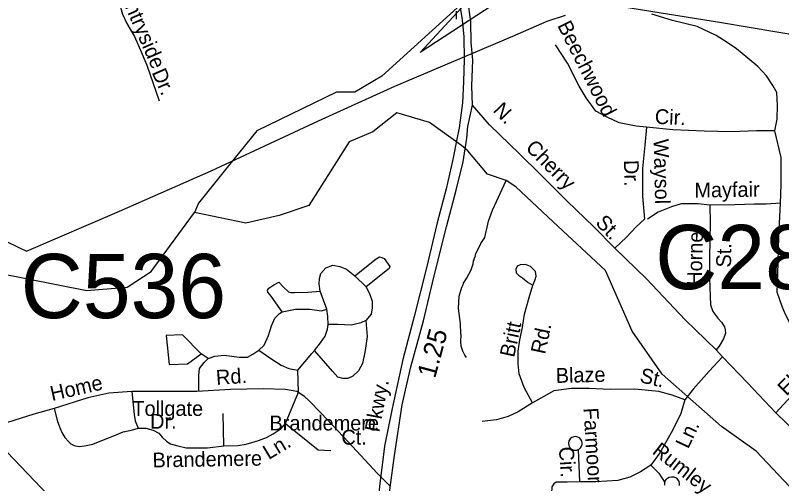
# Model space of a CAD drawing. Extents: x 1547597 to 1699558, y 810033 to 920809.
# Drawn here: x 1620222 to 1625114, y 879496 to 882486 of the extents above; entities that cross this region are included whole.
import ezdxf

# ---------------------------------------------------------------- set-up
doc = ezdxf.new("R2010")
doc.units = 0
for name, color, linetype in [('Exist Hydrographic Creek Single Shore', 7, 'Continuous'), ('Exist Hydrographic Misc Water Feature', 7, 'Continuous'), ('Exist Road Non-System Type 51', 7, 'Continuous'), ('Exist Road Non-System Type 51 Label', 7, 'Continuous'), ('Exist Road Secondary Mileage Hundredths English Label', 7, 'Continuous'), ('Exist Road Secondary Structure Culvert Attributed CELL', 7, 'Continuous'), ('Exist Road Secondary Structure Culvert CELL', 7, 'Continuous'), ('Exist Road Secondary Structure Culvert Number Label', 7, 'Continuous'), ('Exist Road Secondary Type 51 Divided Attributed', 7, 'Continuous'), ('Exist Road Secondary Type 51 Label', 7, 'Continuous'), ('Exist Utilities Electrical Transmission Line', 7, 'Continuous')]:
    doc.layers.add(name, color=color, linetype=linetype)

msp = doc.modelspace()

# ---------------------------------------------------------------- linework, layer by layer
at = {"layer": 'Exist Hydrographic Creek Single Shore'}
for points in [[(1623088.8, 882575), (1622562, 882096.8), (1622389.5, 881995.2), (1622271.2, 881995.2), (1621764.1, 881748.2), (1621554.5, 881491), (1621391.2, 881285.5), (1621365.1, 881227.1)], [(1623989.8, 880856.4), (1623655.1, 881167.8), (1623415.8, 881389.9), (1623354.9, 881430.5), (1623236.6, 881471.1), (1623109.7, 881619.6), (1623069.1, 881653.5), (1622866.3, 881802.4), (1622656.6, 881863.3), (1622504.5, 881741.4), (1622352.4, 881677.1), (1622095.4, 881271.1), (1621906.1, 881206.8), (1621693.1, 881159.4), (1621365.1, 881227.1)], [(1619155, 881155.1), (1619456.6, 881190.4), (1619754.4, 881049.2), (1620107, 880841.4), (1620678.8, 880729.8), (1620936.8, 880750.7), (1621088.8, 880849.4), (1621365.1, 881227.1)], [(1626113.9, 877596), (1626107.8, 877763.5), (1625969.8, 878042), (1625923.8, 878292.4), (1625929.8, 878748.7), (1625789.8, 878918.9), (1625163.9, 879476.6), (1624950, 879704.2), (1624730.2, 879859.9), (1624351.5, 880194.9), (1624158.8, 880469), (1623989.8, 880856.4)], [(1622546.8, 878285.5), (1621818.8, 878704.1), (1621544.8, 878808.2), (1621256.3, 878888.2), (1621195.4, 878951.3), (1620980.2, 878997), (1620899.8, 879075.3), (1620834.5, 879186.3), (1620517.8, 879331.2), (1619993.1, 879879.4), (1619926.5, 880193.1), (1619730.8, 880315.7), (1619631.8, 880360.4), (1619101, 880365.3), (1618807.5, 880406.4), (1618411, 880610.2), (1618255.7, 880602.3)]]:
    msp.add_lwpolyline(points, dxfattribs=at)
at = {"layer": 'Exist Hydrographic Misc Water Feature'}
msp.add_lwpolyline([(1623102.4, 880300.7), (1623090.7, 880316.9), (1623079.1, 880341.1), (1623067.6, 880373.3), (1623066.1, 880405.3), (1623068.7, 880445.3), (1623064.9, 880453.3), (1623063.9, 880517.3), (1623051.4, 880613.5), (1623054.7, 880693.5), (1623071.6, 880751.2), (1623079.8, 880765), (1623082, 880775), (1623102.5, 880804.6), (1623131.4, 880860.2), (1623144, 880900), (1623146.3, 880917.9), (1623150.4, 880923.8), (1623150.6, 880933.8), (1623158.8, 880947.6), (1623158.9, 880957.7), (1623194, 881029), (1623218.6, 881066.7), (1623242.3, 881172.3), (1623267.4, 881241.8), (1623354.9, 881430.5)], dxfattribs=at)
at = {"layer": 'Exist Road Non-System Type 51'}
for p, q in [((1624736.4, 880305.1), (1624696.1, 880349.2)), ((1623815.4, 879713), (1623824.1, 879507.4)), ((1622616.9, 879478.6), (1622555.5, 879539.5))]:
    msp.add_line(p, q, dxfattribs=at)
for points in [[(1620846.8, 882799.1), (1620873.6, 882655.9), (1620882.5, 882584.3), (1620893.7, 882537.3), (1620907.1, 882492.6), (1620934, 882434.4), (1620983.1, 882349.4), (1621018.9, 882266.6), (1621061.4, 882168.2), (1621139.7, 881940)], [(1625069, 881748.8), (1625084.6, 881821.6), (1625087.2, 881912.6), (1625083.1, 881993.2), (1625057.6, 882037.5), (1625017.2, 882099.3), (1624962.4, 882159.8), (1624897.6, 882211.2), (1624824.9, 882271), (1624765.1, 882312.6), (1624694.9, 882356.9), (1624573.2, 882414.4), (1624415.7, 882452.2), (1624284.2, 882492.1)], [(1624250.3, 881772.5), (1624185.3, 881777.7), (1624077, 881800.1), (1623999.4, 881835.1), (1623926.4, 881874.4), (1623865.5, 881959), (1623820.2, 882033.6), (1623745.9, 882180.4), (1623669.2, 882297.2)], [(1624048.5, 880998.8), (1623914.2, 881135.1), (1623744.2, 881298.7), (1623572.2, 881472.5), (1623440.9, 881600.5), (1623249.1, 881786.7), (1623139.5, 881912.6)], [(1624250.3, 881772.5), (1624240.4, 881656), (1624224.8, 881507.8), (1624224.8, 881330.9), (1624238.3, 881184.8)], [(1625069, 881748.8), (1624952, 881748.8), (1624793, 881742.8), (1624618.9, 881745), (1624419.2, 881754.2), (1624250.3, 881772.5)], [(1625105.1, 881287.1), (1625110.5, 881403), (1625110.4, 881576.9), (1625069, 881748.8)], [(1624655.2, 881274.2), (1624581.4, 881283.1), (1624471.5, 881282.3), (1624411.3, 881263.2), (1624324.9, 881228.1), (1624256.6, 881184.8)], [(1624655.2, 881274.2), (1624658.2, 881162.3), (1624653.7, 880940.4), (1624652.2, 880810.4), (1624656.8, 880690.4), (1624660.3, 880638.3), (1624673.8, 880594.2), (1624705.2, 880552), (1624728.9, 880525.7), (1624748.7, 880497.5), (1624753.1, 880478.2), (1624754.1, 880457.3), (1624742.2, 880421.1), (1624715.2, 880373.9), (1624696.1, 880349.2)], [(1625105.1, 881287.1), (1625015.2, 881280.1), (1624937.1, 881279.1), (1624815.2, 881276.4), (1624655.2, 881274.2)], [(1625402.7, 880269.4), (1625357.9, 880308.7), (1625243.3, 880415.8), (1625170.5, 880514.7), (1625137.3, 880575), (1625115.8, 880627.3), (1625084.4, 880717.6), (1625088.2, 880832.3), (1625094.9, 881072.3), (1625105.1, 881287.1)], [(1624238.3, 881184.8), (1624185.7, 881135.7), (1624123.3, 881069.8), (1624048.5, 880998.8)], [(1624696.1, 880349.2), (1624498.5, 880541.2), (1624251.5, 880804), (1624048.5, 880998.8)], [(1622388.7, 880823.3), (1622525.8, 880931.3), (1622546.2, 880943), (1622560.8, 880940.1), (1622575.4, 880934.2), (1622601.6, 880896.3), (1622613.3, 880881.7), (1622607.5, 880870), (1622461.6, 880753.3)], [(1622024.2, 880219.3), (1622114.6, 880327.3), (1622132.1, 880344.8), (1622170, 880394.4), (1622199.2, 880438.2), (1622213.8, 880481.9), (1622219.6, 880511.1), (1622216.7, 880563.6), (1622210.8, 880610.3), (1622181.7, 880683.3), (1622167.1, 880724.1), (1622161.3, 880770.8), (1622164.2, 880805.8), (1622172.9, 880837.9), (1622205, 880872.9), (1622248.7, 880890.5), (1622292.5, 880881.7), (1622336.2, 880864.2), (1622388.7, 880823.3), (1622461.6, 880753.3), (1622485, 880703.7), (1622499.5, 880659.9), (1622499.5, 880619.1), (1622493.7, 880578.2), (1622458.7, 880537.4), (1622426.6, 880522.8), (1622368.3, 880508.2), (1622277.9, 880511.1), (1622219.6, 880511.1)], [(1623524.8, 880763.5), (1623539, 880793.2), (1623547.4, 880821), (1623541.8, 880849.2), (1623510, 880881.6), (1623478.3, 880895.9), (1623444.2, 880892.4), (1623424.2, 880884.6), (1623416, 880864.5), (1623419.8, 880842.6), (1623433.4, 880826.4), (1623459.3, 880810.2), (1623494.9, 880779.7), (1623524.8, 880763.5)], [(1621925, 880592.8), (1621855.1, 880692), (1621834.6, 880718.3), (1621831.7, 880730), (1621840.5, 880744.6), (1621872.6, 880765), (1621904.6, 880782.5), (1621933.8, 880750.4), (1621965.9, 880721.2), (1621980.5, 880715.4), (1622006.7, 880715.4), (1622088.4, 880718.3), (1622167.1, 880724.1)], [(1623522.9, 880011.7), (1623469.2, 880109.6), (1623438.5, 880196), (1623430.8, 880261.3), (1623432.7, 880341.9), (1623441.9, 880414.4), (1623458.7, 880492.3), (1623472.7, 880577.3), (1623501.9, 880685), (1623524.8, 880763.5)], [(1621394.3, 880083.4), (1621394.3, 880187.2), (1621397.2, 880231), (1621426.4, 880268.9), (1621452.6, 880295.2), (1621496.4, 880309.8), (1621557.6, 880315.6), (1621650.9, 880303.9), (1621703.4, 880303.9), (1621738.4, 880321.4), (1621776.3, 880347.7), (1621811.3, 880379.8), (1621837.6, 880441.1), (1621858, 880502.4), (1621878.4, 880552), (1621907.5, 880581.1), (1621925, 880592.8), (1622009.6, 880610.3), (1622102.9, 880610.3), (1622175.8, 880598.7), (1622210.8, 880610.3)], [(1622458.7, 880537.4), (1622467.5, 880435.2), (1622455.8, 880344.8), (1622438.3, 880263.1), (1622412.1, 880216.4), (1622377.1, 880181.4), (1622345, 880166.8), (1622312.9, 880166.8), (1622280.8, 880175.5), (1622245.8, 880213.5), (1622132.1, 880344.8)], [(1621452.6, 880295.2), (1621408.9, 880324.4), (1621289.3, 880446.9), (1621184.3, 880441.1), (1621204.7, 880257.2), (1621321.4, 880260.2), (1621408.9, 880324.4)], [(1621776.3, 880347.7), (1621852.1, 880295.2), (1621919.2, 880251.4), (1621968.8, 880231), (1622024.2, 880219.3)], [(1624736.4, 880305.1), (1624649.9, 880214.5), (1624548.7, 880099.7), (1624495.8, 880031.4)], [(1625075.3, 879948.8), (1624895.6, 880140), (1624736.4, 880305.1)], [(1625402.7, 880269.4), (1625359.2, 880223.3), (1625256.5, 880130.8), (1625153.6, 880030), (1625075.3, 879948.8)], [(1622030.4, 880080.9), (1622024.2, 880219.3)], [(1622169.8, 879949.3), (1622097, 880023.8), (1622067.3, 880052.2), (1622018.3, 880083.4), (1621946.7, 880097.7), (1621803.6, 880101.3), (1621596.1, 880097.7), (1621381.5, 880083.4), (1620966.5, 880083.4)], [(1624495.8, 880031.4), (1624415.5, 880059.7), (1624329.2, 880084.7), (1624177, 880098.1), (1624019.1, 880096.7), (1623885.8, 880102.5), (1623772.7, 880103.9), (1623658.3, 880089.4), (1623595.8, 880052), (1623522.9, 880011.7)], [(1620966.5, 880083.4), (1620819.9, 880072.6), (1620683.9, 880044), (1620469.3, 879976), (1620340.5, 879940.2), (1620122.3, 879872.2), (1619630.9, 879808.7), (1619313.6, 879791)], [(1620966.5, 880083.4), (1620980.8, 879936.6), (1620988, 879897.2), (1621005.9, 879850.7)], [(1621946.7, 879879.3), (1622030.4, 880080.9)], [(1623522.9, 880011.7), (1623432.7, 879954.1), (1623367.5, 879925.3), (1623294.3, 879903.3), (1623202.2, 879892.3)], [(1624495.8, 880031.4), (1624469.3, 879944.6), (1624417.2, 879834.6), (1624336.2, 879692.7), (1624278.4, 879614.6)], [(1620469.3, 879976), (1620490.8, 879893.6), (1620508.6, 879847.1), (1620519.4, 879822.1), (1620537.3, 879789.8), (1620562.3, 879764.8), (1620576.6, 879750.5), (1620598.1, 879739.7), (1620630.3, 879732.6), (1620662.5, 879736.2), (1620716.1, 879746.9), (1620784.1, 879775.5), (1620866.4, 879807.7), (1620909.3, 879825.6), (1620963, 879836.4), (1621005.9, 879850.7)], [(1621553.2, 879736.2), (1621549.6, 879943.8)], [(1622555.5, 879539.5), (1622531.7, 879563.1), (1622348, 879761.2), (1622176, 879943), (1622169.8, 879949.3)], [(1625829.1, 879153.5), (1625711.9, 879300.5), (1625573.8, 879448.3), (1625454.8, 879575), (1625284.4, 879745.3), (1625075.3, 879948.8)], [(1621553.2, 879736.2), (1621642.7, 879739.7), (1621696.3, 879746.9), (1621732.1, 879757.6), (1621775, 879771.9), (1621825.1, 879789.8), (1621868, 879814.9), (1621918.1, 879847.1), (1621946.7, 879879.3)], [(1621946.7, 879879.3), (1622154.2, 879711.1), (1622236.5, 879707.5)], [(1621005.9, 879850.7), (1621056, 879850.7), (1621102.5, 879836.4), (1621138.2, 879818.5), (1621159.7, 879793.4), (1621188.3, 879764.8), (1621213.4, 879750.5), (1621259.9, 879736.2), (1621313.5, 879725.4), (1621449.5, 879725.4), (1621553.2, 879736.2)], [(1623796.9, 879709), (1623806.3, 879710), (1623815.4, 879713), (1623823.7, 879718.6), (1623830.3, 879724.9), (1623836.5, 879734.4), (1623839.3, 879745.1), (1623839.9, 879754.3), (1623837.7, 879766.8), (1623832.5, 879777.5), (1623822.9, 879787.5), (1623811.6, 879793.5), (1623800.5, 879796), (1623786.9, 879795.4), (1623773.7, 879790.3), (1623763.2, 879781.3), (1623755.3, 879768.1), (1623752.4, 879754.1), (1623754.5, 879739.5), (1623761.4, 879725.7), (1623772.2, 879715.7), (1623786.3, 879709.8), (1623796.9, 879709)], [(1624278.4, 879614.6), (1624211.8, 879571.1), (1624145.3, 879536.4), (1624067.1, 879516.1), (1623928.2, 879507.4), (1623824.1, 879507.4)], [(1624278.4, 879614.6), (1624330.4, 879562.5), (1624368.1, 879504)], [(1624368.1, 879504), (1624370.7, 879512), (1624376.3, 879521.7), (1624384.4, 879529.9), (1624395, 879536.5), (1624410, 879539.8), (1624424.4, 879538.7), (1624439.1, 879532), (1624449.1, 879522.6), (1624456.3, 879510.6), (1624459.4, 879496.4), (1624458.7, 879484.6)], [(1623824.1, 879507.4), (1623743.9, 879506.2), (1623696.8, 879506.2), (1623674.1, 879504.5), (1623658.5, 879495.7), (1623646.3, 879476.5), (1623642.8, 879391.1)], [(1624367.1, 879486.6), (1624366.8, 879497.4), (1624368.1, 879504)]]:
    msp.add_lwpolyline(points, dxfattribs=at)
at = {"layer": 'Exist Road Secondary Structure Culvert Attributed CELL'}
msp.add_lwpolyline([(1622676.5, 882640.5), (1623475.1, 882687.5), (1622807, 882247.5), (1623095.5, 882561.5)], close=True, dxfattribs=at)
at = {"layer": 'Exist Road Secondary Structure Culvert CELL'}
msp.add_line((1623037, 882460.8), (1623038.6, 882511.5), dxfattribs=at)
at = {"layer": 'Exist Road Secondary Type 51 Divided Attributed'}
for points in [[(1623050.5, 882604), (1623074.9, 882456.5), (1623085.3, 882349.1), (1623087.3, 882203.2), (1623082.7, 882064), (1623075.4, 881926.8), (1623056.1, 881767.8), (1623040, 881694.5), (1623013.8, 881564.5), (1622972.1, 881377.1), (1622915.5, 881160.6), (1622845.6, 880874.1), (1622768.3, 880561.9), (1622695.8, 880287.8), (1622627.2, 879976.6), (1622577.7, 879735.9), (1622547, 879478.6), (1622522.6, 879225.5), (1622497.8, 878899.1), (1622474.1, 878577.7), (1622457.1, 878349.3), (1622431.3, 878066.7), (1622418.9, 877824.7)], [(1622488.2, 877837.3), (1622509.4, 878152.6), (1622523.4, 878362.5), (1622542.3, 878559.3), (1622557.6, 878881.6), (1622585.4, 879209.1), (1622614.3, 879470.7), (1622642, 879676.1), (1622691.9, 879998), (1622747, 880241.5), (1622826.5, 880535.2), (1622892.6, 880815), (1622973.6, 881135.2), (1623036.6, 881369.6), (1623079.8, 881549.5), (1623103.3, 881702.2), (1623110.4, 881774.9), (1623139.5, 881912.6), (1623136.3, 882034.5), (1623141.9, 882199.2), (1623131.9, 882312.5), (1623128.6, 882445.7), (1623110.2, 882584.2)]]:
    msp.add_lwpolyline(points, dxfattribs=at)
at = {"layer": 'Exist Utilities Electrical Transmission Line'}
for points in [[(1624053.1, 882547.8), (1624729.5, 882440), (1625435.7, 882320), (1625938.5, 882234.3), (1626363.6, 882169.7), (1626712.3, 882075.7), (1626985.4, 882016.5), (1627286.4, 881947.2), (1627436, 881911.5), (1627493.3, 881858.9), (1627863.6, 881368.7), (1628312.7, 880781.9), (1628801.3, 880134.6), (1629342.9, 879412.7), (1629896.1, 878666.7), (1630152.2, 878319.9), (1630360.8, 878027.7)], [(1616903.4, 882524.9), (1617582.1, 882277.4), (1618199.3, 882050.3), (1618582.6, 881850), (1619012, 881631.2), (1619556.5, 881353.2), (1620043.4, 881099.7), (1620293.9, 880979), (1620886.5, 881236.1), (1621473.1, 881493.3), (1622158.1, 881811.4), (1622644.3, 882033.9), (1623397.4, 882353.2), (1623616.3, 882448.8), (1623734.7, 882487.4)]]:
    msp.add_lwpolyline(points, dxfattribs=at)

# ---------------------------------------------------------------- texts
at = {"layer": 'Exist Road Non-System Type 51 Label'}
for s, rotation, p in [('Countryside', 293.5159, (1620826.8, 882756.4)), ('Beechwood', 296.8338, (1623679.2, 882421.3)), ('Dr.', 293.5159, (1621091, 882121.5)), ('N.', 313.7502, (1623266.3, 881874.8)), ('Cir.', 357.2843, (1624302.3, 881793.3)), ('Cherry', 314.6983, (1623473.2, 881634.5)), ('Waysol', 271.3693, (1624296.3, 881695.7)), ('Dr.', 271.3693, (1624106.1, 881561.1)), ('Mayfair', 0.7722, (1624556.9, 881322.1)), ('St.', 313.7565, (1623919.9, 881156.9)), ('Horne', 88.8359, (1624603.9, 880758.3)), ('St.', 88.8359, (1624790.1, 880874.8)), ('Britt', 77.8365, (1623405.6, 880297.5)), ('Rd.', 77.8365, (1623603.3, 880317.9)), ('Rd.', 3.9423, (1621505.9, 880125.8)), ('Blaze', 1.3863, (1623672.6, 880138.5)), ('St.', 346.8364, (1624202.7, 880144.2)), ('Elm', 44.4001, (1625143.9, 880051.1)), ('Home', 12.8534, (1620456.4, 880022.8)), ('Farmoor', 273.585, (1623847.8, 879977.9)), ('Ln.', 64.6535, (1624516.7, 879713.1)), ('Ln.', 31.008, (1621839, 879646.1)), ('Rumley', 321.912, (1624281.5, 879691.9)), ('Cir.', 273.585, (1623691.4, 879729.2)), ('Brandemere', 0.9828, (1621098.4, 879599.1))]:
    msp.add_text(s, height=95, rotation=rotation, dxfattribs=at).set_placement(p)
for s, p in [('Tollgate', (1620969, 879928.3)), ('Dr.', (1621082.2, 879846.3)), ('Brandemere', (1621844.4, 879835.3)), ('Ct.', (1622303.4, 879744.7))]:
    msp.add_text(s, height=95, dxfattribs=at).set_placement(p)
at = {"layer": 'Exist Road Secondary Mileage Hundredths English Label'}
msp.add_text('1.25', height=120, rotation=74.8646, dxfattribs=at).set_placement((1622901.2, 880163.3))
at = {"layer": 'Exist Road Secondary Structure Culvert Number Label'}
for s, p in [('C281', (1624306.6, 880737.5)), ('C536', (1620256.6, 880552.4))]:
    msp.add_text(s, height=410.1, dxfattribs=at).set_placement(p)
at = {"layer": 'Exist Road Secondary Type 51 Label'}
msp.add_text('Pkwy.', height=95, rotation=79.2989, dxfattribs=at).set_placement((1622544.5, 879820.1))

doc.saveas('drawing.dxf')
